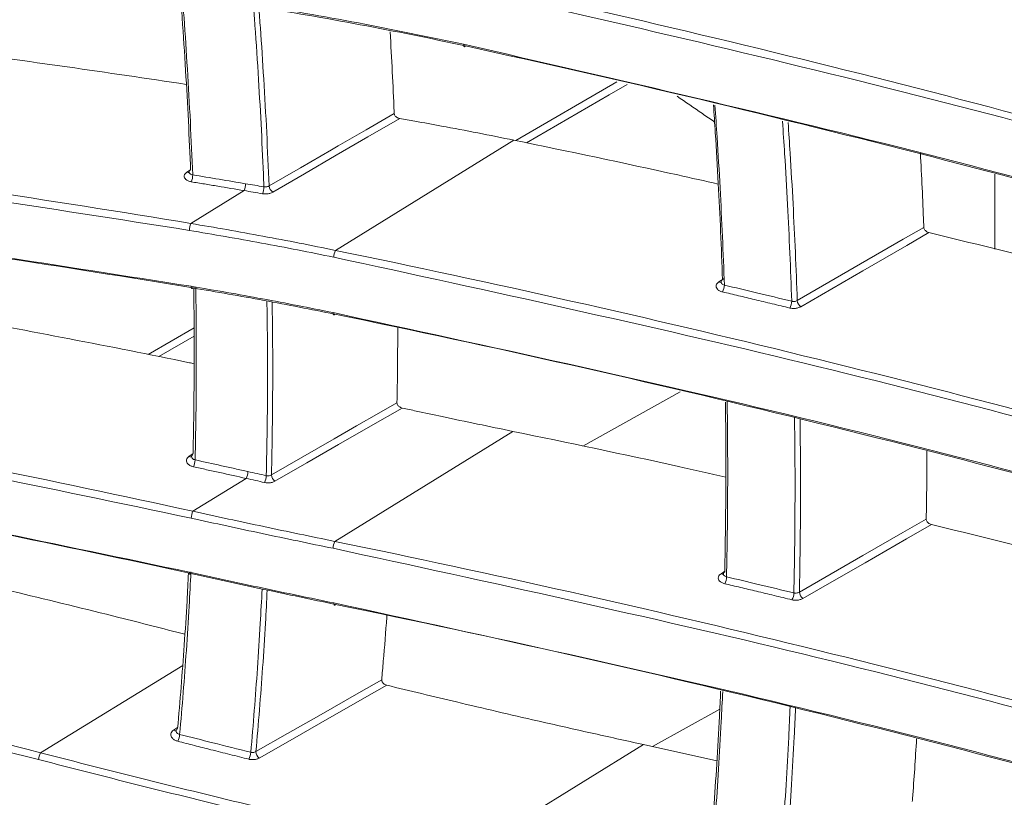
# Model space of a CAD drawing. Header units: millimetres. Extents: x 0 to 1118, y 0 to 864.
# Tile 281 of 313: x 842 to 851, y 573 to 581. Entities that reach past the tile are written whole.
import ezdxf

# ---------------------------------------------------------------- set-up
doc = ezdxf.new("R2010")
doc.units = ezdxf.units.MM

msp = doc.modelspace()

# ---------------------------------------------------------------- linework, layer by layer
at = {"color": 9, "linetype": 'Continuous', "lineweight": 0}
for p, q in [((846.449, 579.7218), (847.4284, 580.291)), ((844.6963, 578.6566), (846.4296, 579.7259)), ((843.2546, 579.4168), (843.2893, 579.4397)), ((843.8093, 579.2366), (843.2931, 578.9175)), ((848.4184, 578.3506), (848.4696, 578.3846)), ((842.8773, 577.646), (843.3232, 577.9051)), ((843.3236, 577.8239), (842.9818, 577.6252)), ((848.0425, 577.2833), (847.0993, 576.756)), ((844.6893, 575.8323), (846.4198, 576.8999)), ((843.2758, 576.659), (843.3131, 576.6837)), ((843.8302, 576.4431), (843.3125, 576.1245)), ((848.4398, 575.5184), (848.4758, 575.5422)), ((843.2129, 574.6262), (841.8327, 573.7812)), ((848.4278, 574.2042), (847.7758, 573.8411)), ((843.1242, 574.0011), (843.1641, 574.0275)), ((845.9578, 572.7949), (847.6858, 573.861))]:
    msp.add_line(p, q, dxfattribs=at)
at = {"color": 7, "linetype": 'Continuous', "lineweight": 15}
for p, q in [((851.0966, 578.6685), (851.0966, 579.3948)), ((848.4407, 578.3495), (848.44, 578.3443)), ((848.4619, 575.5167), (848.4612, 575.5119)), ((843.1494, 573.9946), (843.1491, 573.9928)), ((848.4, 573.703), (847.6858, 573.861))]:
    msp.add_line(p, q, dxfattribs=at)
at = {"color": 9, "linetype": 'Continuous', "lineweight": 0, "flags": 128}
for points in [[(845.9408, 580.6565), (845.941, 580.6489), (845.9419, 580.6425), (845.9434, 580.6376), (845.9455, 580.6345), (845.9481, 580.6331), (845.9511, 580.6337), (845.9543, 580.6361), (845.9578, 580.6402)], [(847.528, 580.2674), (847.3533, 580.1659), (846.5517, 579.7)], [(844.0516, 579.2814), (844.3554, 579.4574), (844.6592, 579.6334), (844.7221, 579.6699), (844.9945, 579.8277), (845.2668, 579.9855)], [(845.3203, 579.9362), (845.0121, 579.7576), (844.7038, 579.579), (844.3956, 579.4004), (844.0874, 579.2218)], [(849.1798, 578.1694), (849.487, 578.347), (849.7941, 578.5247), (850.0015, 578.6446), (850.209, 578.7646), (850.4085, 578.8799)], [(850.4578, 578.8291), (850.2438, 578.7054), (850.0299, 578.5817), (849.816, 578.458), (849.5153, 578.2841), (849.2146, 578.1102)], [(843.296, 578.3077), (843.2965, 578.3003), (843.2976, 578.2942), (843.2992, 578.2895), (843.3013, 578.2865), (843.3038, 578.2853), (843.3065, 578.2858), (843.3095, 578.2881), (843.3125, 578.2921)], [(844.6732, 578.0522), (844.6735, 578.0448), (844.6744, 578.0387), (844.6758, 578.0341), (844.6778, 578.0311), (844.6803, 578.0299), (844.6831, 578.0306), (844.6861, 578.033), (844.6893, 578.0371)], [(844.075, 576.4775), (844.3795, 576.6525), (844.6841, 576.8274), (844.9013, 576.9522), (845.1186, 577.0771), (845.2931, 577.1774)], [(845.3449, 577.1265), (845.0359, 576.9489), (844.7268, 576.7713), (844.4178, 576.5938), (844.1087, 576.4162)], [(849.2007, 575.3401), (849.5085, 575.5173), (849.8163, 575.6946), (850.2055, 575.9187), (850.432, 576.0491)], [(850.4823, 575.9962), (850.2403, 575.8569), (849.838, 575.6252), (849.5368, 575.4517), (849.2355, 575.2782)], [(843.2791, 575.5329), (843.2792, 575.5258), (843.2798, 575.5199), (843.281, 575.5156), (843.2827, 575.5129), (843.2849, 575.512), (843.2874, 575.5129), (843.2902, 575.5155), (843.2931, 575.5198)], [(844.6802, 575.2349), (844.6805, 575.2278), (844.6814, 575.2219), (844.6829, 575.2175), (844.6849, 575.2148), (844.6873, 575.2137), (844.6901, 575.2144), (844.6931, 575.2168), (844.6963, 575.2209)], [(843.9243, 573.7924), (844.2295, 573.9665), (844.5347, 574.1406), (844.9239, 574.3626), (845.1452, 574.4888)], [(845.196, 574.4362), (844.9562, 574.2995), (844.5546, 574.0704), (844.2556, 573.8998), (843.9566, 573.7293)]]:
    msp.add_lwpolyline(points, dxfattribs=at)
at = {"color": 9, "linetype": 'Continuous', "lineweight": 0}
for centre, radius, start, end in [((843.2692, 579.4404), 0.0278, 238.22723, 283.67688), ((843.1606, 579.3852), 0.1497, 335.06295, 1.518), ((843.6765, 579.2998), 0.147, 334.55102, 1.50359), ((843.854, 579.2701), 0.1474, 334.36335, 1.22513), ((844.1335, 579.2899), 0.0823, 185.93533, 235.91265), ((843.4276, 578.8543), 0.1486, 154.85936, 181.54061), ((844.832, 578.5885), 0.1518, 153.36158, 179.3214), ((848.4333, 578.3713), 0.0255, 234.21365, 298.98481), ((848.3366, 578.3213), 0.1356, 329.96277, 359.16229), ((849.2619, 578.1778), 0.0825, 185.83595, 235.02095), ((848.9934, 578.1651), 0.133, 329.34298, 359.13605), ((843.2931, 576.6834), 0.0299, 234.58998, 282.17623), ((843.1594, 576.6303), 0.1745, 334.86429, 357.59148), ((843.6761, 576.5171), 0.1709, 334.35596, 357.57228), ((843.8569, 576.4767), 0.1679, 334.19426, 357.84945), ((844.1569, 576.4827), 0.0821, 183.61289, 234.0116), ((843.4688, 576.0505), 0.173, 154.66458, 177.6109), ((844.825, 575.7643), 0.1518, 153.3818, 179.76196), ((848.4557, 575.5425), 0.0289, 236.59067, 282.50235), ((848.3579, 575.4892), 0.1355, 329.95825, 359.59849), ((849.0143, 575.3332), 0.1329, 329.3378, 359.57002), ((849.2823, 575.3453), 0.0819, 183.67787, 235.06588), ((843.1436, 574.0259), 0.0315, 231.96824, 281.44377), ((842.9859, 573.9771), 0.1983, 334.75638, 354.84371), ((842.0356, 573.6901), 0.2224, 155.82068, 173.6342), ((843.6908, 573.7984), 0.1835, 334.12338, 355.92903), ((844.0055, 573.7941), 0.0812, 181.17424, 232.94201)]:
    msp.add_arc(centre, radius, start, end, dxfattribs=at)
for points, knots in [([(868.3876, 579.2032), (867.8385, 579.5018), (866.739, 580.0997), (864.9525, 580.9566), (863.0621, 581.7919), (861.0634, 582.6007), (859.0096, 583.3685), (856.2142, 584.3344), (852.6285, 585.4523), (849.6578, 586.2199), (848.1698, 586.6043)], [0, 0, 0, 0, 0.094013, 0.188253, 0.289388, 0.390698, 0.492463, 0.594353, 0.796809, 1, 1, 1, 1]), ([(848.1886, 586.6672), (848.1886, 586.6672), (849.6826, 586.2982), (852.64, 585.5099), (856.229, 584.4009), (859.0228, 583.4351), (861.0742, 582.6692), (863.0793, 581.8589), (864.9773, 581.0208), (866.7697, 580.1616), (867.8703, 579.5633), (868.4212, 579.2639)], [0, 0, 0, 0, 0.0000006, 0.2024421, 0.4055874, 0.5068399, 0.6080896, 0.7098938, 0.8116921, 0.9057421, 1, 1, 1, 1]), ([(845.9774, 581.267), (845.9774, 581.267), (847.4972, 580.9351), (850.5089, 580.218), (854.9062, 578.992), (858.4597, 577.8404), (861.2167, 576.8376), (863.4783, 575.9436), (865.9122, 574.8922), (867.5725, 574.0403), (868.4042, 573.6135)], [0, 0, 0, 0, 0.000001, 0.18605, 0.372753, 0.558815, 0.652291, 0.745763, 0.872633, 1, 1, 1, 1]), ([(868.3714, 573.5524), (867.5439, 573.9771), (865.8853, 574.8285), (863.4572, 575.8778), (861.2001, 576.7703), (858.4458, 577.7734), (854.8946, 578.9222), (850.4989, 580.1589), (847.4751, 580.8538), (845.9604, 581.2019)], [0, 0, 0, 0, 0.126811, 0.25418, 0.347145, 0.440239, 0.6272, 0.813269, 1, 1, 1, 1]), ([(843.2095, 581.1242), (843.215, 581.0535), (843.2333, 580.8179), (843.2596, 580.4107), (843.2885, 579.9027), (843.303, 579.5604), (843.3103, 579.3892)], [0, 0, 0, 0, 0.121103, 0.403723, 0.701837, 1, 1, 1, 1]), ([(844.0014, 579.2732), (844.0006, 579.2936), (843.9934, 579.4764), (843.9776, 579.8228), (843.9494, 580.3247), (843.9237, 580.7255), (843.9051, 580.9634), (843.9002, 581.0253)], [0, 0, 0, 0, 0.035152, 0.3158, 0.596489, 0.895059, 1, 1, 1, 1]), ([(843.9518, 581.0161), (843.9569, 580.9495), (843.9749, 580.7174), (844.0008, 580.3121), (844.0298, 579.8), (844.0443, 579.4543), (844.0516, 579.2814)], [0, 0, 0, 0, 0.114066, 0.39773, 0.698841, 1, 1, 1, 1]), ([(843.2791, 578.8503), (841.8993, 579.0666), (839.8299, 579.3911), (837.023, 579.7309), (834.3065, 580.0133), (831.6126, 580.215), (828.9515, 580.3354), (827.611, 580.3557), (826.9402, 580.3658)], [0, 0, 0, 0, 0.259698, 0.389501, 0.519433, 0.759048, 0.879423, 1, 1, 1, 1]), ([(826.9414, 580.4337), (827.6084, 580.4237), (828.9424, 580.4037), (831.6061, 580.2838), (835.0203, 580.0281), (839.1466, 579.5592), (841.9197, 579.1455), (843.2931, 578.9175), (843.2931, 578.9175)], [0, 0, 0, 0, 0.119803, 0.239614, 0.48064, 0.740331, 0.999999, 1, 1, 1, 1]), ([(849.1264, 578.1631), (849.1206, 578.3189), (849.1089, 578.6303), (849.0856, 579.1074), (849.0619, 579.5335), (849.0436, 579.804), (849.0365, 579.9092)], [0, 0, 0, 0, 0.269451, 0.538931, 0.820599, 1, 1, 1, 1]), ([(849.0912, 579.8963), (849.0978, 579.7978), (849.1156, 579.5341), (849.1389, 579.1145), (849.1623, 578.637), (849.1739, 578.3253), (849.1798, 578.1694)], [0, 0, 0, 0, 0.169623, 0.45461, 0.72729, 1, 1, 1, 1]), ([(843.2546, 579.4168), (843.2482, 579.4117), (843.2348, 579.4011), (843.2265, 579.3816), (843.2288, 579.3617), (843.2425, 579.3437), (843.2654, 579.3293), (843.2861, 579.3245), (843.2964, 579.3221)], [0, 0, 0, 0, 0.15724, 0.325993, 0.494653, 0.663166, 0.831581, 1, 1, 1, 1]), ([(843.3103, 579.3892), (843.3051, 579.3905), (843.2948, 579.393), (843.2834, 579.4006), (843.2768, 579.409), (843.2767, 579.4148), (843.2766, 579.4171)], [0, 0, 0, 0, 0.273334, 0.546885, 0.820837, 1, 1, 1, 1]), ([(843.8093, 579.2366), (843.8093, 579.2366), (843.7239, 579.251), (843.5958, 579.2725), (843.4247, 579.3009), (843.3392, 579.3151), (843.2964, 579.3221)], [0, 0, 0, 0, 0.000028, 0.500011, 0.750005, 1, 1, 1, 1]), ([(843.3103, 579.3892), (843.3959, 579.3751), (843.5671, 579.3468), (843.7381, 579.318), (843.8235, 579.3037)], [0, 0, 0, 0, 0.499997, 1, 1, 1, 1]), ([(843.9869, 579.2063), (843.9278, 579.2165), (843.8686, 579.2267), (843.8093, 579.2366), (843.8093, 579.2366)], [0, 0, 0, 0, 0.99992, 1, 1, 1, 1]), ([(843.8235, 579.3037), (843.8532, 579.2986), (843.9125, 579.2886), (843.9718, 579.2783), (844.0014, 579.2732)], [0, 0, 0, 0, 0.499999, 1, 1, 1, 1]), ([(843.9869, 579.2063), (843.9891, 579.2059), (844.0019, 579.2039), (844.0269, 579.2034), (844.0605, 579.2089), (844.0784, 579.2175), (844.0874, 579.2218)], [0, 0, 0, 0, 0.063418, 0.375387, 0.687653, 1, 1, 1, 1]), ([(844.0516, 579.2814), (844.0472, 579.2791), (844.0382, 579.2746), (844.0214, 579.2716), (844.0089, 579.2719), (844.0025, 579.273), (844.0014, 579.2732)], [0, 0, 0, 0, 0.31242, 0.624602, 0.936557, 1, 1, 1, 1]), ([(844.6802, 578.5903), (844.5631, 578.614), (844.3289, 578.6614), (843.8622, 578.7503), (843.5118, 578.8104), (843.2791, 578.8503)], [0, 0, 0, 0, 0.251385, 0.502768, 1, 1, 1, 1]), ([(843.2931, 578.9175), (843.2931, 578.9175), (843.5264, 578.8786), (843.8771, 578.8169), (844.3445, 578.7278), (844.5791, 578.6807), (844.6963, 578.6566), (844.6963, 578.6566)], [0, 0, 0, 0, 0.00001, 0.497231, 0.748615, 0.99999, 1, 1, 1, 1]), ([(844.6963, 578.6566), (844.6963, 578.6566), (846.2273, 578.3422), (849.2625, 577.6588), (853.6997, 576.4816), (857.2925, 575.3718), (860.0856, 574.4038), (862.5663, 573.474), (864.8414, 572.5228), (866.911, 571.5601), (867.9029, 571.0467), (868.3988, 570.79)], [0, 0, 0, 0, 0.000001, 0.177208, 0.355045, 0.532258, 0.621261, 0.710261, 0.854741, 0.927373, 1, 1, 1, 1]), ([(868.3661, 570.7288), (867.8738, 570.9837), (866.8883, 571.4938), (864.8212, 572.4561), (862.5483, 573.4069), (860.0695, 574.3361), (857.2788, 575.3043), (853.6886, 576.4111), (849.2534, 577.5989), (846.2064, 578.2594), (844.6802, 578.5903)], [0, 0, 0, 0, 0.072153, 0.14443, 0.289681, 0.378234, 0.4669, 0.644913, 0.822141, 1, 1, 1, 1]), ([(843.296, 576.0577), (841.9162, 576.3474), (839.8467, 576.782), (837.0398, 577.2639), (834.3234, 577.6804), (831.6299, 578.0093), (828.9692, 578.2496), (827.6289, 578.3273), (826.9582, 578.3662)], [0, 0, 0, 0, 0.259722, 0.389537, 0.519481, 0.759071, 0.879435, 1, 1, 1, 1]), ([(826.9618, 578.4343), (827.6287, 578.3957), (828.9626, 578.3185), (831.6258, 578.0786), (835.0398, 577.6617), (839.1659, 576.9862), (841.939, 576.4266), (843.3125, 576.1245), (843.3125, 576.1245)], [0, 0, 0, 0, 0.119791, 0.23959, 0.480593, 0.740308, 0.999999, 1, 1, 1, 1]), ([(843.3395, 578.3018), (843.3407, 578.2341), (843.3447, 578.0073), (843.346, 577.6138), (843.3437, 577.1215), (843.337, 576.7892), (843.3337, 576.623)], [0, 0, 0, 0, 0.119699, 0.400943, 0.700447, 1, 1, 1, 1]), ([(848.4184, 578.3506), (848.4133, 578.3467), (848.4011, 578.3374), (848.3912, 578.3192), (848.3912, 578.2984), (848.4027, 578.279), (848.424, 578.2627), (848.444, 578.2565), (848.454, 578.2535)], [0, 0, 0, 0, 0.1268036, 0.301623, 0.4764845, 0.6511517, 0.8255707, 1, 1, 1, 1]), ([(848.4722, 578.3193), (848.4671, 578.3211), (848.4571, 578.3246), (848.4467, 578.3336), (848.4412, 578.3423), (848.4415, 578.3478), (848.4416, 578.3495)], [0, 0, 0, 0, 0.287758, 0.576067, 0.865102, 1, 1, 1, 1]), ([(848.4722, 578.3193), (848.5757, 578.2949), (848.7941, 578.2432), (849.0119, 578.1907), (849.1264, 578.1631)], [0, 0, 0, 0, 0.4741347, 1, 1, 1, 1]), ([(849.1078, 578.0973), (849.0506, 578.1111), (848.9362, 578.1387), (848.7699, 578.1785), (848.6092, 578.2168), (848.5057, 578.2412), (848.454, 578.2535)], [0, 0, 0, 0, 0.262932, 0.525865, 0.762932, 1, 1, 1, 1]), ([(849.1798, 578.1694), (849.1753, 578.1672), (849.1664, 578.1626), (849.1496, 578.1601), (849.1359, 578.1608), (849.1285, 578.1626), (849.1264, 578.1631)], [0, 0, 0, 0, 0.293635, 0.587057, 0.880507, 1, 1, 1, 1]), ([(844.0247, 576.4704), (844.0278, 576.6204), (844.0339, 576.9205), (844.0371, 577.3809), (844.0366, 577.7956), (844.0325, 578.0605), (844.0309, 578.1655)], [0, 0, 0, 0, 0.2679599, 0.5359546, 0.8160288, 1, 1, 1, 1]), ([(844.0814, 578.1556), (844.0829, 578.0561), (844.0869, 577.7966), (844.0874, 577.3873), (844.0842, 576.9272), (844.0781, 576.6274), (844.075, 576.4775)], [0, 0, 0, 0, 0.176173, 0.45927, 0.729617, 1, 1, 1, 1]), ([(849.1078, 578.0973), (849.1121, 578.0964), (849.1268, 578.0933), (849.1542, 578.0923), (849.1877, 578.0974), (849.2056, 578.1059), (849.2146, 578.1102)], [0, 0, 0, 0, 0.11936, 0.412809, 0.70641, 1, 1, 1, 1]), ([(848.4996, 577.1922), (848.5012, 577.0574), (848.5045, 576.772), (848.5046, 576.3456), (848.5013, 575.9122), (848.496, 575.6296), (848.4933, 575.4883)], [0, 0, 0, 0, 0.235309, 0.498227, 0.749101, 1, 1, 1, 1]), ([(849.1472, 575.3322), (849.1498, 575.4736), (849.1551, 575.7566), (849.1583, 576.1906), (849.1583, 576.6159), (849.155, 576.9001), (849.1534, 577.0335)], [0, 0, 0, 0, 0.251572, 0.503168, 0.76669, 1, 1, 1, 1]), ([(849.207, 577.0215), (849.2085, 576.894), (849.2117, 576.6157), (849.2117, 576.1965), (849.2085, 575.7633), (849.2033, 575.4812), (849.2007, 575.3401)], [0, 0, 0, 0, 0.225577, 0.492394, 0.746185, 1, 1, 1, 1]), ([(843.2758, 576.659), (843.2694, 576.6538), (843.256, 576.6431), (843.2476, 576.6227), (843.2498, 576.6013), (843.2634, 576.5816), (843.2864, 576.5652), (843.307, 576.5592), (843.3173, 576.5562)], [0, 0, 0, 0, 0.157282, 0.326061, 0.494722, 0.663217, 0.831607, 1, 1, 1, 1]), ([(843.3337, 576.623), (843.3285, 576.6246), (843.3182, 576.6277), (843.3068, 576.6363), (843.3001, 576.6459), (843.3, 576.6525), (843.3, 576.6554)], [0, 0, 0, 0, 0.26451, 0.529244, 0.794411, 1, 1, 1, 1]), ([(843.8302, 576.4431), (843.8302, 576.4431), (843.7448, 576.4621), (843.6166, 576.4905), (843.4456, 576.5282), (843.3601, 576.5469), (843.3173, 576.5562)], [0, 0, 0, 0, 0.000028, 0.500011, 0.750005, 1, 1, 1, 1]), ([(843.3337, 576.623), (843.4193, 576.6043), (843.5477, 576.5762), (843.7187, 576.5383), (843.8041, 576.5193), (843.8468, 576.5098)], [0, 0, 0, 0, 0.499997, 0.749998, 1, 1, 1, 1]), ([(826.8491, 576.5002), (828.0642, 576.3707), (830.5007, 576.1109), (834.2235, 575.4943), (838.0107, 574.7279), (840.5658, 574.11), (841.8327, 573.7812), (841.8327, 573.7812)], [0, 0, 0, 0, 0.2388169, 0.4788709, 0.7394453, 0.999999, 1, 1, 1, 1]), ([(843.8468, 576.5098), (843.8765, 576.5032), (843.9358, 576.49), (843.9951, 576.4769), (844.0247, 576.4704)], [0, 0, 0, 0, 0.499999, 1, 1, 1, 1]), ([(844.075, 576.4775), (844.0705, 576.4752), (844.0615, 576.4707), (844.0447, 576.4681), (844.0322, 576.4688), (844.0258, 576.4701), (844.0247, 576.4704)], [0, 0, 0, 0, 0.312613, 0.624971, 0.936963, 1, 1, 1, 1]), ([(841.8146, 573.7148), (840.5426, 574.0322), (838.6348, 574.5083), (836.0521, 575.0549), (833.5617, 575.534), (830.497, 576.0424), (828.0628, 576.302), (826.8429, 576.4322)], [0, 0, 0, 0, 0.260585, 0.390835, 0.5212, 0.760052, 1, 1, 1, 1]), ([(844.0081, 576.4036), (843.9784, 576.4101), (843.9192, 576.4233), (843.8598, 576.4365), (843.8302, 576.4431), (843.8302, 576.4431)], [0, 0, 0, 0, 0.499959, 0.99992, 1, 1, 1, 1]), ([(844.0081, 576.4036), (844.0102, 576.4031), (844.0231, 576.4005), (844.0481, 576.399), (844.0817, 576.4036), (844.0997, 576.412), (844.1087, 576.4162)], [0, 0, 0, 0, 0.063117, 0.375408, 0.687756, 1, 1, 1, 1]), ([(843.3125, 576.1245), (843.3125, 576.1245), (843.5424, 576.0741), (843.887, 575.9996), (844.3456, 575.9031), (844.5748, 575.8557), (844.6893, 575.8323), (844.6893, 575.8323)], [0, 0, 0, 0, 0.00001, 0.499539, 0.74977, 0.99999, 1, 1, 1, 1]), ([(844.6732, 575.7649), (844.5586, 575.7885), (844.3295, 575.8358), (843.9853, 575.9084), (843.6408, 575.9822), (843.4109, 576.0326), (843.296, 576.0577)], [0, 0, 0, 0, 0.250232, 0.500462, 0.750221, 1, 1, 1, 1]), ([(844.6893, 575.8323), (844.6893, 575.8323), (846.2205, 575.5183), (849.2562, 574.8355), (853.694, 573.659), (857.2874, 572.5499), (860.081, 571.5824), (862.5626, 570.6529), (864.8387, 569.7019), (866.9095, 568.7395), (867.902, 568.2261), (868.3983, 567.9695)], [0, 0, 0, 0, 0.0000005, 0.1771926, 0.3550154, 0.5322136, 0.6212087, 0.7102012, 0.8547114, 0.9273579, 1, 1, 1, 1]), ([(868.3656, 567.9081), (867.873, 568.1629), (866.8868, 568.673), (864.8186, 569.635), (862.5446, 570.5855), (860.0649, 571.5141), (857.2738, 572.4817), (853.6829, 573.5877), (849.2471, 574.7746), (846.1996, 575.4344), (844.6732, 575.7649)], [0, 0, 0, 0, 0.072168, 0.14446, 0.289741, 0.378287, 0.466945, 0.644943, 0.822156, 1, 1, 1, 1]), ([(843.2935, 575.5375), (843.2879, 575.4265), (843.2749, 575.1708), (843.2495, 574.7803), (843.2189, 574.3649), (843.1952, 574.0945), (843.1834, 573.9593)], [0, 0, 0, 0, 0.208664, 0.480577, 0.740273, 1, 1, 1, 1]), ([(848.4398, 575.5184), (848.4346, 575.5145), (848.4224, 575.5051), (848.4125, 575.4869), (848.4125, 575.4663), (848.424, 575.4469), (848.4451, 575.4307), (848.4651, 575.4245), (848.4751, 575.4214)], [0, 0, 0, 0, 0.128417, 0.302775, 0.477059, 0.651341, 0.825672, 1, 1, 1, 1]), ([(848.4933, 575.4883), (848.4883, 575.4897), (848.4783, 575.4926), (848.4679, 575.5007), (848.4623, 575.5091), (848.4628, 575.5147), (848.4629, 575.5167)], [0, 0, 0, 0, 0.2790206, 0.5579366, 0.8367859, 1, 1, 1, 1]), ([(849.1286, 575.2654), (849.071, 575.2793), (848.9557, 575.3071), (848.7891, 575.347), (848.629, 575.3851), (848.5264, 575.4093), (848.4751, 575.4214)], [0, 0, 0, 0, 0.2649587, 0.5299187, 0.7649589, 1, 1, 1, 1]), ([(848.4933, 575.4883), (848.5959, 575.464), (848.8142, 575.4124), (849.0318, 575.36), (849.1472, 575.3322)], [0, 0, 0, 0, 0.470081, 1, 1, 1, 1]), ([(843.8739, 573.7854), (843.8857, 573.9209), (843.9093, 574.192), (843.9399, 574.6085), (843.9653, 575.0009), (843.9784, 575.258), (843.984, 575.3701)], [0, 0, 0, 0, 0.25926, 0.51855, 0.790187, 1, 1, 1, 1]), ([(844.0335, 575.3596), (844.028, 575.2527), (844.0152, 575.0005), (843.9901, 574.6135), (843.9596, 574.1978), (843.9361, 573.9276), (843.9243, 573.7924)], [0, 0, 0, 0, 0.202537, 0.477387, 0.738678, 1, 1, 1, 1]), ([(849.2007, 575.3401), (849.1962, 575.3378), (849.1872, 575.3332), (849.1703, 575.3302), (849.1567, 575.3303), (849.1493, 575.3318), (849.1472, 575.3322)], [0, 0, 0, 0, 0.294418, 0.588792, 0.882977, 1, 1, 1, 1]), ([(849.1286, 575.2654), (849.1328, 575.2645), (849.1475, 575.2614), (849.1748, 575.2604), (849.2085, 575.2654), (849.2265, 575.274), (849.2355, 575.2782)], [0, 0, 0, 0, 0.1171131, 0.4113883, 0.7056954, 1, 1, 1, 1]), ([(848.4557, 574.3749), (848.4513, 574.2781), (848.44, 574.0257), (848.4168, 573.6283), (848.3872, 573.1821), (848.3641, 572.8918), (848.3526, 572.7467)], [0, 0, 0, 0, 0.17634, 0.459927, 0.729949, 1, 1, 1, 1]), ([(849.0086, 572.5898), (849.02, 572.7358), (849.0428, 573.0276), (849.072, 573.4755), (849.095, 573.8752), (849.1062, 574.1291), (849.1105, 574.2275)], [0, 0, 0, 0, 0.269952, 0.539932, 0.821755, 1, 1, 1, 1]), ([(849.1631, 574.2156), (849.159, 574.1226), (849.148, 573.8739), (849.1254, 573.4803), (849.0963, 573.0343), (849.0737, 572.7442), (849.0624, 572.5992)], [0, 0, 0, 0, 0.170785, 0.456492, 0.728231, 1, 1, 1, 1]), ([(843.1242, 574.0011), (843.1177, 573.9959), (843.1042, 573.9851), (843.0958, 573.9639), (843.0979, 573.9415), (843.1115, 573.9205), (843.1344, 573.9027), (843.155, 573.8959), (843.1653, 573.8925)], [0, 0, 0, 0, 0.157934, 0.32643, 0.494851, 0.663229, 0.831624, 1, 1, 1, 1]), ([(843.1834, 573.9593), (843.1782, 573.9609), (843.1679, 573.9642), (843.1566, 573.9733), (843.1497, 573.9837), (843.1498, 573.9911), (843.1498, 573.9946)], [0, 0, 0, 0, 0.255635, 0.511299, 0.767152, 1, 1, 1, 1]), ([(843.856, 573.7183), (843.7945, 573.7336), (843.6717, 573.7643), (843.4951, 573.8087), (843.3263, 573.8514), (843.2189, 573.8788), (843.1653, 573.8925)], [0, 0, 0, 0, 0.26708, 0.534165, 0.767081, 1, 1, 1, 1]), ([(843.1834, 573.9593), (843.2907, 573.932), (843.5211, 573.8733), (843.7511, 573.816), (843.8739, 573.7854)], [0, 0, 0, 0, 0.465837, 1, 1, 1, 1]), ([(841.8327, 573.7812), (841.8327, 573.7812), (842.5228, 573.6025), (843.5577, 573.3438), (844.9305, 573.0222), (845.616, 572.8692), (845.9578, 572.7949), (845.9578, 572.7949)], [0, 0, 0, 0, 0.000003, 0.498397, 0.7492, 0.999997, 1, 1, 1, 1]), ([(843.9243, 573.7924), (843.9198, 573.7902), (843.9108, 573.7857), (843.8939, 573.7831), (843.8814, 573.7838), (843.875, 573.7852), (843.8739, 573.7854)], [0, 0, 0, 0, 0.312942, 0.625841, 0.938502, 1, 1, 1, 1]), ([(845.9408, 572.7266), (845.5984, 572.8023), (844.9135, 572.9537), (843.8822, 573.1965), (842.8494, 573.4489), (842.1596, 573.6262), (841.8146, 573.7148)], [0, 0, 0, 0, 0.250797, 0.501592, 0.750704, 1, 1, 1, 1]), ([(843.856, 573.7183), (843.8581, 573.7178), (843.8708, 573.7148), (843.8958, 573.7128), (843.9295, 573.7168), (843.9476, 573.7251), (843.9566, 573.7293)], [0, 0, 0, 0, 0.0615936, 0.3744978, 0.6872971, 1, 1, 1, 1])]:
    msp.add_open_spline(points, degree=3, knots=knots, dxfattribs=at)
at = {"color": 7, "linetype": 'Continuous', "lineweight": 15}
for points, knots in [([(848.1291, 586.0468), (849.6134, 585.6657), (852.5871, 584.9021), (856.1721, 583.7903), (858.9683, 582.8292), (861.0205, 582.0664), (863.0276, 581.2589), (864.9294, 580.4234), (866.7276, 579.5656), (867.833, 578.968), (868.3863, 578.6688)], [0, 0, 0, 0, 0.202372, 0.40545, 0.506591, 0.607849, 0.709513, 0.811342, 0.905567, 1, 1, 1, 1]), ([(847.1416, 583.9378), (847.1416, 583.9378), (848.6491, 583.5876), (851.6349, 582.8355), (855.9884, 581.5586), (859.4984, 580.3635), (862.2144, 579.3234), (864.283, 578.4608), (866.3724, 577.5121), (867.732, 576.7969), (868.4129, 576.4387)], [0, 0, 0, 0, 0.000001, 0.194533, 0.389743, 0.584296, 0.682, 0.779847, 0.889761, 1, 1, 1, 1]), ([(868.3797, 576.3779), (867.7017, 576.7347), (866.3434, 577.4494), (864.2603, 578.3957), (862.1981, 579.2562), (859.4848, 580.2966), (855.9763, 581.4894), (851.6241, 582.7772), (848.6256, 583.5078), (847.1237, 583.8738)], [0, 0, 0, 0, 0.1098696, 0.2200969, 0.3172913, 0.4146364, 0.6102045, 0.8047539, 1, 1, 1, 1]), ([(847.0929, 583.322), (848.5906, 582.9588), (851.5912, 582.2311), (855.9395, 580.9497), (859.4517, 579.7603), (862.1686, 578.723), (864.2394, 577.8624), (866.3323, 576.9154), (867.6955, 576.201), (868.378, 575.8433)], [0, 0, 0, 0, 0.194485, 0.38965, 0.584132, 0.681798, 0.779607, 0.889642, 1, 1, 1, 1]), ([(868.4111, 575.8226), (867.73, 576.1795), (866.3656, 576.8944), (864.2752, 577.8401), (862.2075, 578.6995), (859.4891, 579.7374), (855.9765, 580.9296), (851.6124, 582.2052), (848.6246, 582.9547), (847.1107, 583.3045), (847.1107, 583.3045)], [0, 0, 0, 0, 0.1100458, 0.2204486, 0.3176059, 0.414913, 0.6104014, 0.8048515, 0.9999994, 1, 1, 1, 1]), ([(841.8146, 581.3091), (842.1617, 581.2714), (842.8559, 581.1962), (843.8906, 581.0457), (844.9199, 580.87), (845.6004, 580.7277), (845.9408, 580.6565)], [0, 0, 0, 0, 0.250788, 0.50158, 0.750695, 1, 1, 1, 1]), ([(845.9578, 580.6402), (845.9578, 580.6402), (845.2786, 580.7879), (844.2518, 580.9801), (842.8736, 581.1773), (842.18, 581.2565), (841.8327, 581.2912), (841.8327, 581.2912)], [0, 0, 0, 0, 0.000003, 0.498384, 0.74919, 0.999997, 1, 1, 1, 1]), ([(843.2893, 579.4393), (843.2887, 579.4552), (843.2816, 579.6329), (843.2661, 579.9734), (843.2378, 580.4709), (843.2131, 580.8554), (843.1957, 581.0775), (843.1918, 581.1267)], [0, 0, 0, 0, 0.028517, 0.318608, 0.608741, 0.913408, 1, 1, 1, 1]), ([(845.2268, 580.7772), (845.2413, 580.5183), (845.256, 580.2537), (845.2666, 579.9911), (845.2668, 579.9855)], [0, 0, 0, 0, 0.9783886, 1, 1, 1, 1]), ([(843.2486, 580.268), (842.8637, 580.3251), (842.0917, 580.4396), (840.966, 580.5932), (840.2238, 580.6862), (839.8727, 580.7301)], [0, 0, 0, 0, 0.343931, 0.689727, 1, 1, 1, 1]), ([(845.9408, 580.6565), (847.4508, 580.3106), (850.476, 579.6176), (854.8668, 578.3856), (858.4207, 577.2388), (861.1772, 576.2378), (863.4396, 575.3454), (865.8754, 574.2953), (867.5374, 573.4443), (868.3701, 573.018)], [0, 0, 0, 0, 0.186028, 0.372711, 0.558734, 0.652125, 0.74564, 0.872572, 1, 1, 1, 1]), ([(868.4029, 572.9975), (867.573, 573.4224), (865.9095, 574.2741), (863.4757, 575.3234), (861.2144, 576.2155), (858.4564, 577.2172), (854.9025, 578.3668), (850.4964, 579.5926), (847.4836, 580.3081), (845.9578, 580.6402), (845.9578, 580.6402)], [0, 0, 0, 0, 0.12693, 0.254417, 0.347356, 0.440426, 0.627335, 0.813335, 0.999999, 1, 1, 1, 1]), ([(848.0136, 580.1521), (848.0954, 580.0959), (848.2166, 580.0127), (848.3378, 579.9295), (848.3771, 579.9024)], [0, 0, 0, 0, 0.67512, 1, 1, 1, 1]), ([(845.2668, 579.9855), (845.2675, 579.9812), (845.2688, 579.9726), (845.2768, 579.96), (845.2885, 579.9491), (845.3035, 579.9403), (845.3147, 579.9376), (845.3203, 579.9362)], [0, 0, 0, 0, 0.186624, 0.372983, 0.566564, 0.781207, 1, 1, 1, 1]), ([(848.4542, 578.3724), (848.4483, 578.5274), (848.4365, 578.8375), (848.4128, 579.3132), (848.3896, 579.7233), (848.3722, 579.9785), (848.366, 580.0684)], [0, 0, 0, 0, 0.276138, 0.552306, 0.842165, 1, 1, 1, 1]), ([(848.381, 580.0649), (848.388, 579.962), (848.4064, 579.6937), (848.4305, 579.2688), (848.4543, 578.7895), (848.4662, 578.4761), (848.4722, 578.3193)], [0, 0, 0, 0, 0.175358, 0.457424, 0.728697, 1, 1, 1, 1]), ([(846.4296, 579.7259), (846.3126, 579.7496), (846.0786, 579.797), (845.7574, 579.8579), (845.5046, 579.9039), (845.369, 579.9277), (845.3203, 579.9362)], [0, 0, 0, 0, 0.317097, 0.634193, 0.868509, 1, 1, 1, 1]), ([(826.9581, 579.8229), (827.6831, 579.8116), (829.1347, 579.7889), (831.3003, 579.6845), (833.4551, 579.5364), (836.1863, 579.289), (839.4843, 578.9066), (842.0241, 578.5075), (843.296, 578.3077)], [0, 0, 0, 0, 0.130336, 0.260944, 0.391291, 0.521817, 0.760534, 1, 1, 1, 1]), ([(843.3125, 578.2921), (843.3125, 578.2921), (842.0499, 578.5018), (839.4991, 578.8858), (835.4968, 579.3581), (832.0321, 579.6352), (829.142, 579.7742), (827.6889, 579.7969), (826.9617, 579.8083)], [0, 0, 0, 0, 0.000001, 0.238723, 0.478147, 0.738993, 0.869371, 1, 1, 1, 1]), ([(848.4129, 579.3002), (848.2819, 579.3298), (847.6253, 579.4786), (846.9612, 579.616), (846.4296, 579.7259)], [0, 0, 0, 0, 0.199512, 1, 1, 1, 1]), ([(850.3758, 579.6036), (850.3872, 579.3766), (850.3993, 579.1348), (850.408, 578.8947), (850.4085, 578.8799)], [0, 0, 0, 0, 0.938592, 1, 1, 1, 1]), ([(843.2754, 579.417), (843.2754, 579.415), (843.2754, 579.4114), (843.2752, 579.4113), (843.2751, 579.4113)], [0, 0, 0, 0, 0.563206, 1, 1, 1, 1]), ([(843.2766, 579.4171), (843.2764, 579.4183), (843.2756, 579.4229), (843.2796, 579.431), (843.2862, 579.4366), (843.2893, 579.4393)], [0, 0, 0, 0, 0.152214, 0.591191, 1, 1, 1, 1]), ([(850.4085, 578.8799), (850.4091, 578.8755), (850.4104, 578.8667), (850.4183, 578.8535), (850.4298, 578.842), (850.4436, 578.8334), (850.4533, 578.8305), (850.4578, 578.8291)], [0, 0, 0, 0, 0.197483, 0.394764, 0.597797, 0.817258, 1, 1, 1, 1]), ([(853.3055, 578.1068), (853.18, 578.1406), (852.2405, 578.3939), (851.2854, 578.6271), (850.4578, 578.8291)], [0, 0, 0, 0, 0.133564, 1, 1, 1, 1]), ([(848.4416, 578.3495), (848.4415, 578.3515), (848.441, 578.3572), (848.4457, 578.3653), (848.4517, 578.3703), (848.4542, 578.3724)], [0, 0, 0, 0, 0.236697, 0.679441, 1, 1, 1, 1]), ([(843.296, 578.3077), (843.4112, 578.2882), (843.6415, 578.2494), (843.9861, 578.1869), (844.3301, 578.1216), (844.5588, 578.0754), (844.6732, 578.0522)], [0, 0, 0, 0, 0.250229, 0.500459, 0.750219, 1, 1, 1, 1]), ([(844.6893, 578.0371), (844.6893, 578.0371), (844.4607, 578.0839), (844.1171, 578.1509), (843.6578, 578.2337), (843.4277, 578.273), (843.3125, 578.2921), (843.3125, 578.2921)], [0, 0, 0, 0, 0.00001, 0.499534, 0.749766, 0.99999, 1, 1, 1, 1]), ([(843.313, 576.6772), (843.3134, 576.6956), (843.3174, 576.8694), (843.3229, 577.2), (843.3252, 577.6805), (843.3241, 578.0456), (843.3203, 578.2545), (843.3196, 578.295)], [0, 0, 0, 0, 0.034357, 0.325672, 0.617028, 0.925744, 1, 1, 1, 1]), ([(843.3239, 577.5567), (843.3086, 577.5599), (842.9081, 577.6436), (842.1171, 577.7982), (840.9905, 578.0119), (840.2482, 578.1425), (839.8972, 578.2042)], [0, 0, 0, 0, 0.0134992, 0.353817, 0.6944017, 1, 1, 1, 1]), ([(844.6732, 578.0522), (846.1942, 577.7229), (849.2417, 577.0632), (853.6712, 575.8783), (857.2633, 574.7721), (860.0549, 573.8049), (862.5347, 572.8763), (864.8088, 571.9261), (866.8777, 570.9644), (867.8694, 570.4516), (868.3656, 570.1949)], [0, 0, 0, 0, 0.1772129, 0.3550568, 0.5322629, 0.6212062, 0.7102584, 0.8547401, 0.9273116, 1, 1, 1, 1]), ([(868.3983, 570.1746), (867.9052, 570.4296), (866.9182, 570.9402), (864.848, 571.9031), (862.5721, 572.8543), (860.0906, 573.7838), (857.2974, 574.7517), (853.7057, 575.8607), (849.2615, 577.0391), (846.226, 577.722), (844.6893, 578.0371), (844.6893, 578.0371)], [0, 0, 0, 0, 0.072183, 0.144489, 0.289799, 0.37834, 0.466994, 0.644984, 0.822176, 0.999999, 1, 1, 1, 1]), ([(845.3014, 577.911), (845.3001, 577.6757), (845.2988, 577.4304), (845.2934, 577.1873), (845.2931, 577.1774)], [0, 0, 0, 0, 0.959144, 1, 1, 1, 1]), ([(826.9403, 577.8399), (827.6654, 577.7975), (829.1171, 577.7126), (831.2827, 577.5101), (833.4377, 577.2613), (836.169, 576.882), (839.4672, 576.3342), (842.0072, 575.8003), (843.2791, 575.5329)], [0, 0, 0, 0, 0.130337, 0.260945, 0.391293, 0.521819, 0.760535, 1, 1, 1, 1]), ([(843.2931, 575.5198), (843.2931, 575.5198), (842.0305, 575.7973), (839.4795, 576.3156), (835.477, 576.9891), (832.0122, 577.431), (829.1218, 577.7007), (827.6687, 577.7858), (826.9415, 577.8284)], [0, 0, 0, 0, 0.000001, 0.238722, 0.478145, 0.738992, 0.869371, 1, 1, 1, 1]), ([(845.2931, 577.1774), (845.2935, 577.1732), (845.2943, 577.1648), (845.3016, 577.1522), (845.3127, 577.1409), (845.3276, 577.1315), (845.339, 577.1282), (845.3449, 577.1265)], [0, 0, 0, 0, 0.184644, 0.369034, 0.560372, 0.772386, 1, 1, 1, 1]), ([(846.4198, 576.8999), (846.3053, 576.9235), (846.0763, 576.9706), (845.7633, 577.0366), (845.5194, 577.0887), (845.3903, 577.1167), (845.3449, 577.1265)], [0, 0, 0, 0, 0.320203, 0.640406, 0.873628, 1, 1, 1, 1]), ([(848.4757, 575.5376), (848.4783, 575.6784), (848.4837, 575.9601), (848.4869, 576.3925), (848.4869, 576.8003), (848.4838, 577.0676), (848.4825, 577.1844)], [0, 0, 0, 0, 0.258708, 0.517441, 0.789029, 1, 1, 1, 1]), ([(848.4863, 576.4561), (848.3329, 576.4908), (847.6487, 576.6459), (846.9567, 576.7889), (846.4198, 576.8999)], [0, 0, 0, 0, 0.224198, 1, 1, 1, 1]), ([(843.2992, 576.6554), (843.2988, 576.6534), (843.2984, 576.6511), (843.299, 576.6519), (843.2991, 576.652)], [0, 0, 0, 0, 0.831734, 1, 1, 1, 1]), ([(843.3, 576.6554), (843.2999, 576.6562), (843.2992, 576.6608), (843.3033, 576.6688), (843.3098, 576.6745), (843.313, 576.6772)], [0, 0, 0, 0, 0.104679, 0.568243, 1, 1, 1, 1]), ([(850.4389, 576.7066), (850.438, 576.5181), (850.437, 576.2982), (850.4327, 576.0801), (850.432, 576.0491)], [0, 0, 0, 0, 0.8575867, 1, 1, 1, 1]), ([(850.432, 576.0491), (850.4324, 576.0448), (850.4332, 576.0361), (850.4405, 576.023), (850.4515, 576.0112), (850.4659, 576.0013), (850.4768, 575.9979), (850.4823, 575.9962)], [0, 0, 0, 0, 0.18907, 0.377956, 0.572182, 0.782009, 1, 1, 1, 1]), ([(853.3749, 575.2618), (853.2334, 575.3), (852.279, 575.5574), (851.3087, 575.7944), (850.4823, 575.9962)], [0, 0, 0, 0, 0.148322, 1, 1, 1, 1]), ([(841.7745, 573.1998), (841.7745, 573.1998), (840.6141, 573.5007), (838.2725, 574.0691), (834.6027, 574.8327), (831.4296, 575.3643), (828.7832, 575.718), (827.4535, 575.8504), (826.7881, 575.9167)], [0, 0, 0, 0, 0.000001, 0.2385799, 0.4777741, 0.7388222, 0.8693048, 1, 1, 1, 1]), ([(826.7892, 575.9251), (827.4529, 575.8591), (828.7813, 575.7268), (830.7641, 575.4615), (832.7382, 575.1543), (835.2406, 574.7068), (838.2635, 574.0843), (840.5959, 573.5017), (841.7637, 573.2101)], [0, 0, 0, 0, 0.130445, 0.261119, 0.391577, 0.522189, 0.760766, 1, 1, 1, 1]), ([(843.2345, 574.9312), (843.0212, 574.9858), (842.4825, 575.1239), (841.6134, 575.336), (840.6683, 575.5595), (840.0486, 575.6988), (839.7587, 575.7639)], [0, 0, 0, 0, 0.18541, 0.468308, 0.751366, 1, 1, 1, 1]), ([(843.1631, 574.0153), (843.1748, 574.1497), (843.1984, 574.4185), (843.2288, 574.8321), (843.2529, 575.2006), (843.2648, 575.4348), (843.2694, 575.5246)], [0, 0, 0, 0, 0.2698441, 0.5397193, 0.8234966, 1, 1, 1, 1]), ([(843.2791, 575.5329), (843.3968, 575.5071), (843.6322, 575.4556), (843.9834, 575.3803), (844.3328, 575.3066), (844.5644, 575.2588), (844.6802, 575.2349)], [0, 0, 0, 0, 0.2513808, 0.5027625, 0.7513709, 1, 1, 1, 1]), ([(844.6963, 575.2209), (844.6963, 575.2209), (844.4644, 575.2686), (844.1148, 575.3418), (843.6467, 575.4423), (843.4111, 575.4938), (843.2931, 575.5198), (843.2931, 575.5198)], [0, 0, 0, 0, 0.00001, 0.497236, 0.748619, 0.99999, 1, 1, 1, 1]), ([(848.4629, 575.5167), (848.4628, 575.5181), (848.4625, 575.5231), (848.4671, 575.5305), (848.4731, 575.5355), (848.4757, 575.5376)], [0, 0, 0, 0, 0.192669, 0.65748, 1, 1, 1, 1]), ([(844.6802, 575.2349), (846.201, 574.9053), (849.248, 574.2451), (853.6769, 573.0595), (857.2684, 571.9529), (860.0594, 570.9853), (862.5384, 570.0565), (864.8115, 569.1061), (866.8792, 568.1444), (867.8702, 567.6315), (868.3661, 567.3748)], [0, 0, 0, 0, 0.177228, 0.355086, 0.532308, 0.621259, 0.710319, 0.85477, 0.927327, 1, 1, 1, 1]), ([(868.3988, 567.3546), (867.906, 567.6097), (866.9196, 568.1203), (864.8507, 569.0834), (862.5759, 570.0349), (860.0952, 570.9647), (857.3025, 571.9331), (853.7113, 573.0427), (849.2679, 574.2219), (846.2327, 574.9054), (844.6963, 575.2209), (844.6963, 575.2209)], [0, 0, 0, 0, 0.072167, 0.144458, 0.289738, 0.378287, 0.466949, 0.644955, 0.822162, 0.999999, 1, 1, 1, 1]), ([(845.1959, 575.1189), (845.1954, 575.1115), (845.1852, 574.9607), (845.168, 574.7509), (845.1504, 574.5489), (845.1452, 574.4888)], [0, 0, 0, 0, 0.034737, 0.712631, 1, 1, 1, 1]), ([(845.1452, 574.4888), (845.1453, 574.4847), (845.1456, 574.4766), (845.1521, 574.4641), (845.1626, 574.4526), (845.1776, 574.4422), (845.1895, 574.4383), (845.196, 574.4362)], [0, 0, 0, 0, 0.180411, 0.360584, 0.547347, 0.754197, 1, 1, 1, 1]), ([(847.6858, 573.861), (847.5148, 573.8984), (847.1729, 573.9734), (846.5678, 574.1104), (845.9092, 574.2636), (845.4208, 574.3818), (845.196, 574.4362)], [0, 0, 0, 0, 0.207043, 0.414127, 0.730339, 1, 1, 1, 1]), ([(848.3346, 572.7925), (848.3462, 572.9383), (848.3695, 573.23), (848.3991, 573.6775), (848.4216, 574.0604), (848.4323, 574.2976), (848.436, 574.3793)], [0, 0, 0, 0, 0.278354, 0.556738, 0.847216, 1, 1, 1, 1]), ([(843.1498, 573.9946), (843.1497, 573.995), (843.1493, 573.9991), (843.1534, 574.0068), (843.1599, 574.0125), (843.1631, 574.0153)], [0, 0, 0, 0, 0.044928, 0.537809, 1, 1, 1, 1]), ([(850.3387, 573.9166), (850.3264, 573.7228), (850.3134, 573.5187), (850.2973, 573.3167), (850.2965, 573.3066)], [0, 0, 0, 0, 0.9499703, 1, 1, 1, 1]), ([(841.9969, 572.7027), (841.7764, 572.7676), (841.3355, 572.8974), (840.6716, 573.087), (840.0461, 573.2619), (839.641, 573.3719), (839.4585, 573.4214)], [0, 0, 0, 0, 0.261705, 0.523433, 0.785231, 1, 1, 1, 1])]:
    msp.add_open_spline(points, degree=3, knots=knots, dxfattribs=at)

doc.saveas('drawing.dxf')
